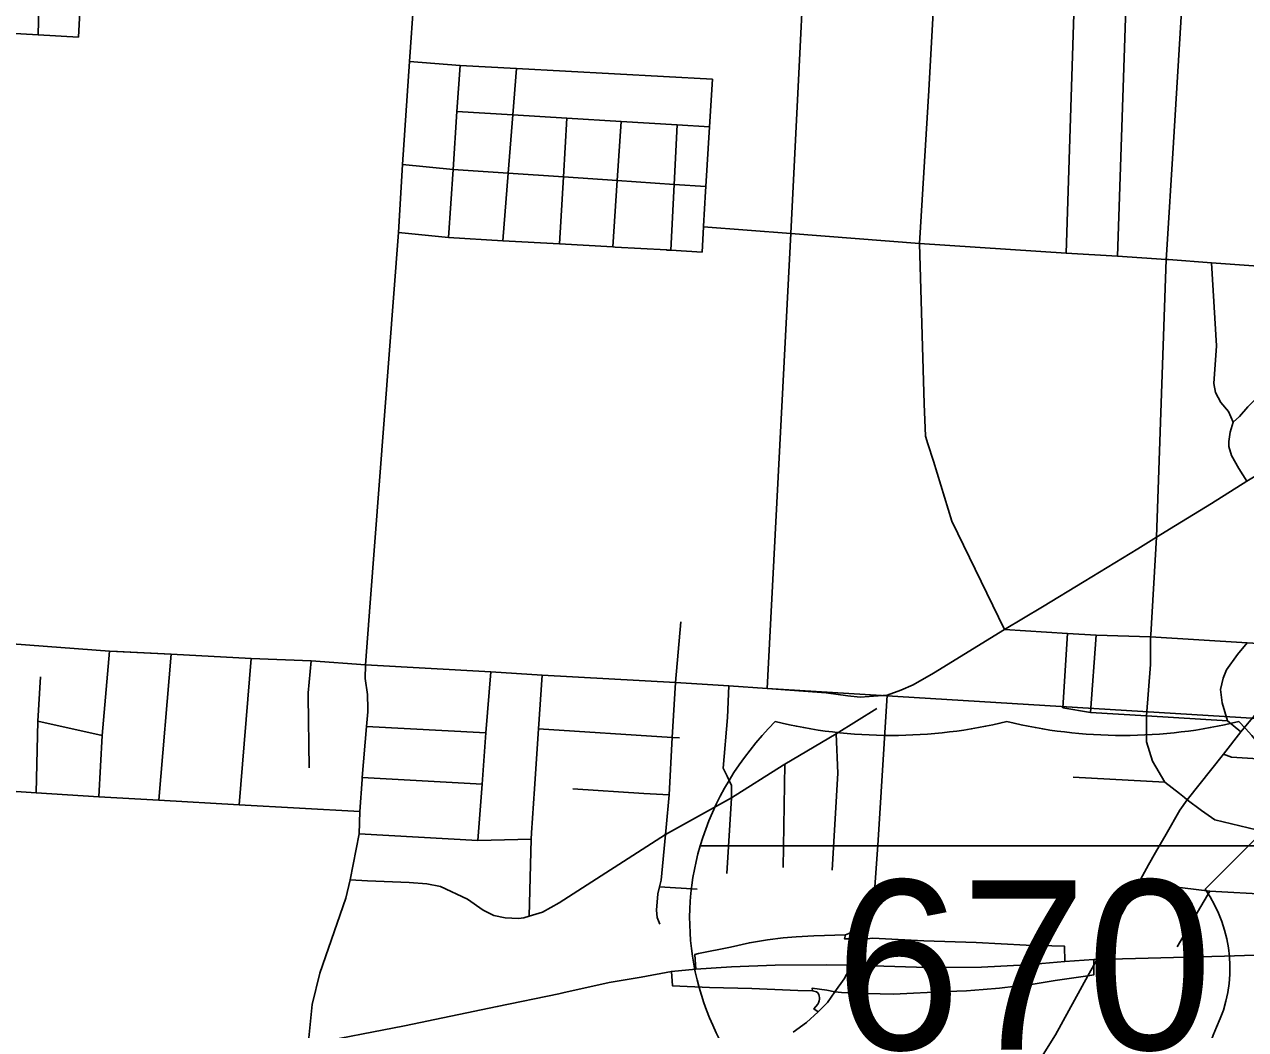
# Model space of a CAD drawing. Extents: x 1755200 to 1902939, y 644115 to 788070.
# Drawn here: x 1835656 to 1842872, y 721369 to 727307 of the extents above; entities that cross this region are included whole.
import ezdxf

# ---------------------------------------------------------------- set-up
doc = ezdxf.new("R2010")
doc.units = 0
for name, color, linetype in [('GM_X_City_Street', 7, 'Continuous'), ('GM_X_Interchange_Ramps', 7, 'Continuous'), ('GM_X_Interstate_Route', 7, 'Continuous'), ('GM_X_Interstate_Shield', 7, 'Continuous'), ('GM_X_Township', 7, 'Continuous'), ('GM_X_US_Shield', 7, 'Continuous')]:
    doc.layers.add(name, color=color, linetype=linetype)

msp = doc.modelspace()

# ---------------------------------------------------------------- linework, layer by layer
at = {"layer": 'GM_X_City_Street'}
for points in [[(1837699.8, 723889.1), (1837865.7, 726077.4), (1837890.5, 726480.3), (1837932, 727088.4), (1837957.5, 727455.7), (1838012.8, 728121.9), (1838023.3, 728414.9), (1838041.1, 728532.8), (1838085.5, 728733.1), (1838544.6, 730661.9), (1838616.8, 730926.8), (1838689.5, 731223.5), (1838760.5, 731544.6), (1838835.4, 731848.7), (1838908.9, 732151.4), (1838982.9, 732452.6), (1839052.8, 732752.9), (1839130, 733059.1), (1839198.3, 733338.4), (1839279.9, 733667.4)], [(1840995.2, 724829.6), (1840980.5, 724875.5), (1840972, 725066.3), (1840946.1, 726012.2), (1841000.6, 726916.8), (1841055.9, 727915.8), (1841085.4, 728496.4), (1841116.7, 729088.1), (1841133.2, 729348.7), (1841174.5, 729999.7), (1841194.4, 730219.3), (1841228.4, 730595), (1841247.8, 730808.6), (1841297.5, 731333.1), (1841337.9, 731772), (1841339.6, 731789.6), (1841448.2, 732231.1), (1841496, 733028.8)], [(1842405.1, 725943.2), (1842445.8, 726610.6), (1842489.8, 727320), (1842502, 727516.4), (1842521.9, 727838.6), (1842555.9, 728384.6)], [(1835976.1, 727232.8), (1835986.6, 727461.1), (1835996.1, 727661.6)], [(1842114.2, 725937.5), (1842161.8, 727344.9), (1842166.8, 727493.7)], [(1835738, 727245.8), (1835740.9, 727407.8), (1835728.1, 727450.3)], [(1841811.8, 725956.8), (1841857.1, 727368.1)], [(1834308.9, 727332.1), (1834549.8, 727313.4), (1834599.5, 727310.6), (1835114.9, 727280.7), (1835358.8, 727266.6), (1835738, 727245.8), (1835976.1, 727232.8)], [(1837932, 727088.4), (1838230.3, 727064.6), (1838564.1, 727046.4), (1839721, 726983.2)], [(1838161.7, 726047.7), (1838188.9, 726450.7), (1838212, 726793.2), (1838230.3, 727064.6)], [(1838482.2, 726029.5), (1838514.4, 726428.5), (1838542.1, 726773.2), (1838564.1, 727046.4)], [(1839681.4, 726319.8), (1839683.1, 726348.9), (1839704.3, 726702.7), (1839721, 726983.2)], [(1838212, 726793.2), (1838542.1, 726773.2), (1838861.7, 726753.8), (1839181.8, 726734.4), (1839513.3, 726714.3), (1839704.3, 726702.7)], [(1838817.8, 726010.4), (1838841.2, 726406.3), (1838861.7, 726753.8)], [(1839132.8, 725992.5), (1839158.7, 726384.6), (1839181.8, 726734.4)], [(1839476.4, 725973), (1839495.7, 726361.7), (1839513.3, 726714.3)], [(1837890.5, 726480.3), (1838188.9, 726450.7), (1838514.4, 726428.5), (1838841.2, 726406.3), (1839158.7, 726384.6), (1839495.7, 726361.7), (1839683.1, 726348.9)], [(1839669.2, 726115.7), (1839681.4, 726319.8), (1839681.4, 726319.8)], [(1837865.7, 726077.4), (1838161.7, 726047.7), (1838482.2, 726029.5), (1838817.8, 726010.4), (1839132.8, 725992.5), (1839147.1, 725991.7)], [(1839660, 725962.6), (1839668.9, 726111.3), (1839669.2, 726115.7), (1839669.2, 726115.7)], [(1839668.9, 726111.3), (1840185.8, 726071.2), (1840946.1, 726012.2)], [(1839147.1, 725991.7), (1839449.3, 725974.6), (1839454.8, 725974.3)], [(1840946.1, 726012.2), (1841811.8, 725956.8), (1842114.2, 725937.5), (1842403.6, 725919), (1842415.7, 725918.2), (1842670.5, 725899.3), (1842974.2, 725876.9), (1843239.7, 725857.2), (1843313.4, 725851.8), (1843611, 725869.7), (1843622.9, 725868.9)], [(1839454.8, 725974.3), (1839476.4, 725973), (1839660, 725962.6)], [(1842345.8, 724278.8), (1842403.6, 725919), (1842405.1, 725943.2)], [(1842798, 724957.6), (1842770.4, 725021), (1842726.3, 725074.3), (1842695, 725133.1), (1842684, 725186.4), (1842700.5, 725408.9), (1842670.5, 725899.3)], [(1842878.9, 724609.2), (1842832.9, 724684.6), (1842789.7, 724760), (1842773.2, 724814.2), (1842772.2, 724842.7), (1842780.5, 724898.7), (1842798, 724957.6), (1842836.6, 724991.6), (1842886.2, 725047.7), (1842937.7, 725101.9), (1842959.7, 725144.2), (1842974.4, 725221.4), (1842974.2, 725876.9)], [(1841448.3, 723732.9), (1841672.5, 723866.1), (1841918.9, 724015.9), (1842235, 724209.9), (1842345.8, 724278.8), (1842457.4, 724346.8), (1842670.2, 724476.9), (1842878.9, 724609.2), (1843138, 724764.6), (1843233.6, 724817.9), (1843328.3, 724860.2), (1843397.2, 724885), (1843502, 724919.9), (1843760.5, 724983.8), (1843840.1, 724993.7), (1843997.4, 724999.7), (1844103.1, 724996.2), (1844142.6, 724988.8), (1844180.3, 724979.7), (1844255.7, 724948.4), (1844262, 724943.6)], [(1841448.3, 723732.9), (1841136.3, 724372.2), (1841028.3, 724726.8), (1840995.2, 724829.6)], [(1842311.3, 723700.5), (1842345.8, 724278.8)], [(1837672.1, 723524.2), (1837672.1, 723524.2), (1837699.8, 723889.1)], [(1839504.3, 723419.3), (1839535, 723778.2)], [(1835161.5, 723671.4), (1835583.8, 723647.5), (1836159.6, 723604.2), (1836206.7, 723602)], [(1840754.1, 723344.5), (1840834.2, 723374.9), (1840908.2, 723406.4), (1841028.3, 723474.3), (1841448.3, 723732.9)], [(1841448.3, 723732.9), (1841819.6, 723708.2), (1841988.1, 723700), (1842310.6, 723688.7), (1842881.3, 723653), (1843247, 723631.6)], [(1841791.5, 723270.5), (1841819.6, 723708.2)], [(1841956.5, 723241.4), (1841988.1, 723700)], [(1842394.4, 722830.8), (1842321.2, 722955.6), (1842287.4, 723069.8), (1842287.4, 723223.2), (1842310.6, 723526.4), (1842310.6, 723688.7), (1842311.3, 723700.5)], [(1836095.9, 722744.4), (1836115.6, 723105.7), (1836159.6, 723604.2)], [(1836206.7, 723602), (1836523.3, 723586.9), (1836996.8, 723561.9), (1837350, 723547.5), (1837672.1, 723524.2), (1838412.8, 723482.1), (1838716.1, 723463.3), (1839504.3, 723419.3), (1839819.1, 723399.4), (1840044.2, 723383.1), (1840393.8, 723359.1), (1840521.2, 723339.7), (1840594, 723332.4), (1840754.1, 723344.5)], [(1842298.8, 722341.9), (1842340.3, 722415.7), (1842402.8, 722523.4), (1842483.6, 722665.7), (1842527, 722726.5), (1842742.2, 722996.7), (1842844.7, 723127.6), (1842894.1, 723186.6), (1842992.2, 723303.8), (1843109.4, 723458.3), (1843231.6, 723612.3)], [(1842765.4, 723192.9), (1842733.3, 723299.9), (1842724.4, 723378.4), (1842738.6, 723444.4), (1842760, 723494.3), (1842824.2, 723585.3), (1842881.3, 723653)], [(1836449.9, 722725), (1836523.3, 723586.9)], [(1836924.9, 722697), (1836996.8, 723561.9)], [(1837333.6, 723337), (1837333.4, 723358.2), (1837350, 723547.5)], [(1837685, 723263.8), (1837683.2, 723349.3), (1837669.9, 723442.3), (1837672.1, 723524.2)], [(1835726.4, 722767.4), (1835735.1, 723190.5), (1835750.7, 723452.5)], [(1838335.9, 722485.6), (1838361.9, 722818.4), (1838382.9, 723121.2), (1838412.8, 723482.1)], [(1838653.4, 722530.3), (1838671, 722791.3), (1838694.8, 723145.8), (1838716.1, 723463.3)], [(1839447.6, 722563), (1839465.3, 722756.1), (1839484.2, 723094.3), (1839504.3, 723419.3)], [(1839805.8, 722290.1), (1839834.3, 722737.5), (1839835.2, 722811.6), (1839808.4, 722865.3), (1839785.2, 722913.5), (1839810.2, 723211.8), (1839819.1, 723399.4)], [(1837338.3, 722914.7), (1837333.6, 723337)], [(1840199.2, 721353.3), (1840278.2, 721411.2), (1840347.2, 721473.7), (1840402.3, 721528.8), (1840444.6, 721591.3), (1840499.7, 721669.5), (1840542.9, 721748.5), (1840581.6, 721827.6), (1840616.5, 721903.8), (1840645.6, 721991.8), (1840652.3, 722017.8), (1840659.2, 722052.5), (1840664.8, 722079.3), (1840675.3, 722128.1), (1840700.5, 722488.4), (1840754.1, 723344.5)], [(1837651.8, 722846.9), (1837652.5, 722857.9), (1837678.1, 723159.3), (1837685.4, 723245.2), (1837685, 723263.8)], [(1840139.8, 722930.5), (1840149.6, 722936.7), (1840452, 723115.2), (1840692.3, 723265.7)], [(1841791.5, 723270.5), (1841956.5, 723241.4), (1842287.4, 723223.2), (1842765.4, 723192.9), (1842844.7, 723127.6)], [(1835735.1, 723190.5), (1836115.6, 723105.7)], [(1837678.1, 723159.3), (1838382.9, 723121.2)], [(1838694.8, 723145.8), (1839484.2, 723094.3), (1839526.1, 723092.2)], [(1840429.9, 722311), (1840463, 722884.5), (1840452, 723115.2)], [(1842742.2, 722996.7), (1842788.6, 722978.8), (1843259.6, 722948.6), (1843753.7, 722915.4), (1843931.4, 722903.4), (1844017.2, 722898.6), (1844287, 722883.3), (1844630.4, 722866.3)], [(1834013.7, 722943.8), (1834423.3, 722919.6), (1834503.5, 722895.5), (1834607.3, 722854.7), (1834654.1, 722838.1), (1834806.5, 722825.9), (1835164.1, 722804.2), (1835726.4, 722767.4), (1836095.9, 722744.4), (1836449.9, 722725), (1836924.9, 722697)], [(1837581.2, 722252.7), (1837682.8, 722247.9), (1837929, 722238.5), (1838034.2, 722229), (1838114.2, 722214.1), (1838274.3, 722140.2), (1838366, 722075.2), (1838430.8, 722043.3), (1838496.3, 722029.6), (1838576.5, 722025.4), (1838607.4, 722028.2), (1838639.1, 722038.3), (1838716.7, 722063), (1838815.5, 722117.6), (1839443.7, 722521.1), (1839834.3, 722737.5), (1840139.8, 722930.5)], [(1840139.5, 722325.7), (1840149.6, 722936.7)], [(1837310.4, 721059.2), (1837331.9, 721281.5), (1837356.5, 721516.8), (1837402.2, 721702.2), (1837554.9, 722145.9), (1837581.2, 722252.7), (1837634.4, 722524.6), (1837638.5, 722656.6), (1837651.8, 722846.9)], [(1837652.5, 722857.9), (1838361.9, 722818.4)], [(1841853.1, 722859.8), (1842394.4, 722830.8), (1842481, 722763.8), (1842510.1, 722740.2)], [(1838896.3, 722790.8), (1839315.6, 722763.2), (1839465.3, 722756.1)], [(1842510.1, 722740.2), (1842527, 722726.5), (1842611.2, 722662.3), (1842689.3, 722608.5), (1843034.2, 722526), (1843183.7, 722517.8), (1843611.5, 722494.6), (1843649.1, 722492.6), (1843963.2, 722475.5), (1844468.9, 722440.2)], [(1836924.9, 722697), (1837638.5, 722656.6)], [(1837634.4, 722524.6), (1838335.9, 722485.6), (1838651, 722494.5)], [(1838639.1, 722038.3), (1838651, 722494.5), (1838653.4, 722530.3)], [(1839411.6, 721992.1), (1839394.2, 722031.5), (1839391.5, 722074.5), (1839398.6, 722170.6), (1839409.1, 722212.1), (1839418, 722251.4), (1839443.7, 722521.1), (1839447.6, 722563)], [(1841488.9, 720925.6), (1841577.9, 721064.4), (1841749.2, 721337.6), (1841940.2, 721685.7), (1841974.9, 721749.9), (1841994, 721783.8), (1842205.8, 722173.6), (1842240.5, 722236.9), (1842274.4, 722298.6), (1842298.8, 722341.9)], [(1842240.5, 722236.9), (1842660.4, 722185.7), (1843018.1, 722166.3), (1843029.4, 722165.7), (1843044.4, 722164.9)], [(1839409.1, 722212.1), (1839630.6, 722199)], [(1842660.4, 722185.7), (1842467, 721858.2)]]:
    msp.add_lwpolyline(points, dxfattribs=at)
at = {"layer": 'GM_X_Interchange_Ramps'}
for points in [[(1840659.2, 722052.5), (1840633.8, 722055.9), (1840612.5, 722016.2), (1840585.2, 721972.8), (1840558.6, 721952.6), (1840527.3, 721936), (1840507.1, 721928.7), (1840321.7, 721922.5), (1840216.8, 721916.8), (1840138.7, 721911.2), (1840046.5, 721898.4), (1839940.2, 721881.4), (1839828.1, 721855.8), (1839639.5, 721817.5), (1839617.9, 721813), (1839623.6, 721726.4)], [(1840616.5, 721903.8), (1840572.3, 721904.8), (1840502.5, 721904.8), (1840507.1, 721928.7)], [(1841803.2, 721771), (1841802, 721861.1), (1841575.5, 721867.3), (1841280.6, 721884.3), (1840971.3, 721893.7), (1840669.8, 721908.4), (1840616.5, 721903.8)], [(1840444.6, 721591.3), (1840485, 721588.6), (1840557.6, 721584.9), (1840792, 721577.6), (1841108.9, 721594.8), (1841223.8, 721597.6), (1841321.7, 721604.7), (1841418.2, 721613.2), (1841514.6, 721626), (1841604, 721635.9), (1841747.2, 721658.6), (1841940.2, 721685.7), (1841974.9, 721691.8), (1841974.9, 721749.9), (1841974.9, 721782.1)], [(1839479.7, 721712.6), (1839485.5, 721627.9), (1839704.2, 721616.6), (1839954.1, 721611.7), (1840225.8, 721600.5), (1840312.2, 721596.9), (1840336.7, 721592.6), (1840344.2, 721585.1), (1840350.1, 721576.3), (1840352.5, 721566.2), (1840354.4, 721557.9), (1840354, 721547.9), (1840352.9, 721538), (1840348.8, 721526.5), (1840344.4, 721518.1), (1840321.7, 721491.2), (1840347.2, 721473.7)], [(1840312.2, 721596.9), (1840310.5, 721612.6), (1840396.8, 721602.4), (1840444.6, 721591.3)]]:
    msp.add_lwpolyline(points, dxfattribs=at)
at = {"layer": 'GM_X_Interstate_Route'}
for points in [[(1838814.7, 721580.5), (1838838.4, 721585.4), (1839112.1, 721646.7), (1839299.7, 721678), (1839479.7, 721712.6), (1839623.6, 721726.4), (1839833.3, 721739.3), (1840092.9, 721749.3), (1840395, 721751.5), (1840542.9, 721748.5), (1840989.6, 721735.9), (1841311.8, 721737.5), (1841576.5, 721751.5), (1841803.2, 721771), (1841974.9, 721782.1), (1841994, 721783.8), (1842747.7, 721803.4), (1843279.6, 721819.9), (1843648.2, 721832.3), (1843885.8, 721843), (1844064.7, 721859), (1844253.3, 721883.9)], [(1836081, 721042.7), (1836226.7, 721062.6), (1836668.3, 721141.7), (1836951.7, 721197.7), (1837331.9, 721281.5), (1837902.1, 721391.2), (1838450.1, 721504.6), (1838814.7, 721580.5)]]:
    msp.add_lwpolyline(points, dxfattribs=at)
at = {"layer": 'GM_X_Interstate_Shield'}
msp.add_line((1843274.8, 722454.2), (1839648.9, 722454.2), dxfattribs=at)
msp.add_line((1843274.8, 722454.2), (1839648.9, 722454.2), dxfattribs=at)
for centre, start_param, end_param in [((1841930.6, 722025.7), 2.47259, 2.911027), ((1840776.9, 724981.8), 4.415841, 5.008937), ((1842146.7, 724981.8), 4.415841, 5.008937), ((1840993.1, 722025.7), 0.230566, 0.669003), ((1841930.6, 722025.7), 2.911027, 4.511031), ((1840993.1, 722025.7), 4.913747, 6.513751)]:
    msp.add_ellipse(centre, major_axis=(2343.8, 0), ratio=0.8, start_param=start_param, end_param=end_param, dxfattribs=at)
at = {"layer": 'GM_X_Township'}
msp.add_line((1840044.2, 723383.1), (1850232, 722762.7), dxfattribs=at)
msp.add_lwpolyline([(1840309, 728558.8), (1840185.8, 726071.2), (1840044.2, 723383.1), (1839819.1, 723399.5), (1839504.3, 723419.3), (1838716.1, 723463.3), (1838412.8, 723482.1), (1837672.1, 723524.2), (1837350, 723547.5), (1836996.8, 723561.9), (1836523.3, 723586.9), (1836159.6, 723604.2), (1835583.8, 723647.5)], dxfattribs=at)
at = {"layer": 'GM_X_US_Shield'}
msp.add_line((1843212.7, 722778.4), (1842632.7, 722198.4), dxfattribs=at)
for centre, start, end in [((1841967.4, 721732.5), 334.54712, 35.00093), ((1843435.7, 721038.2), 154.83192, 270.63826)]:
    msp.add_arc(centre, 812.1, start, end, dxfattribs=at)

# ---------------------------------------------------------------- texts
at = {"layer": 'GM_X_Interstate_Shield'}
msp.add_text('670', height=1000, dxfattribs=at).set_placement((1840445.6, 721251.1))

doc.saveas('drawing.dxf')
